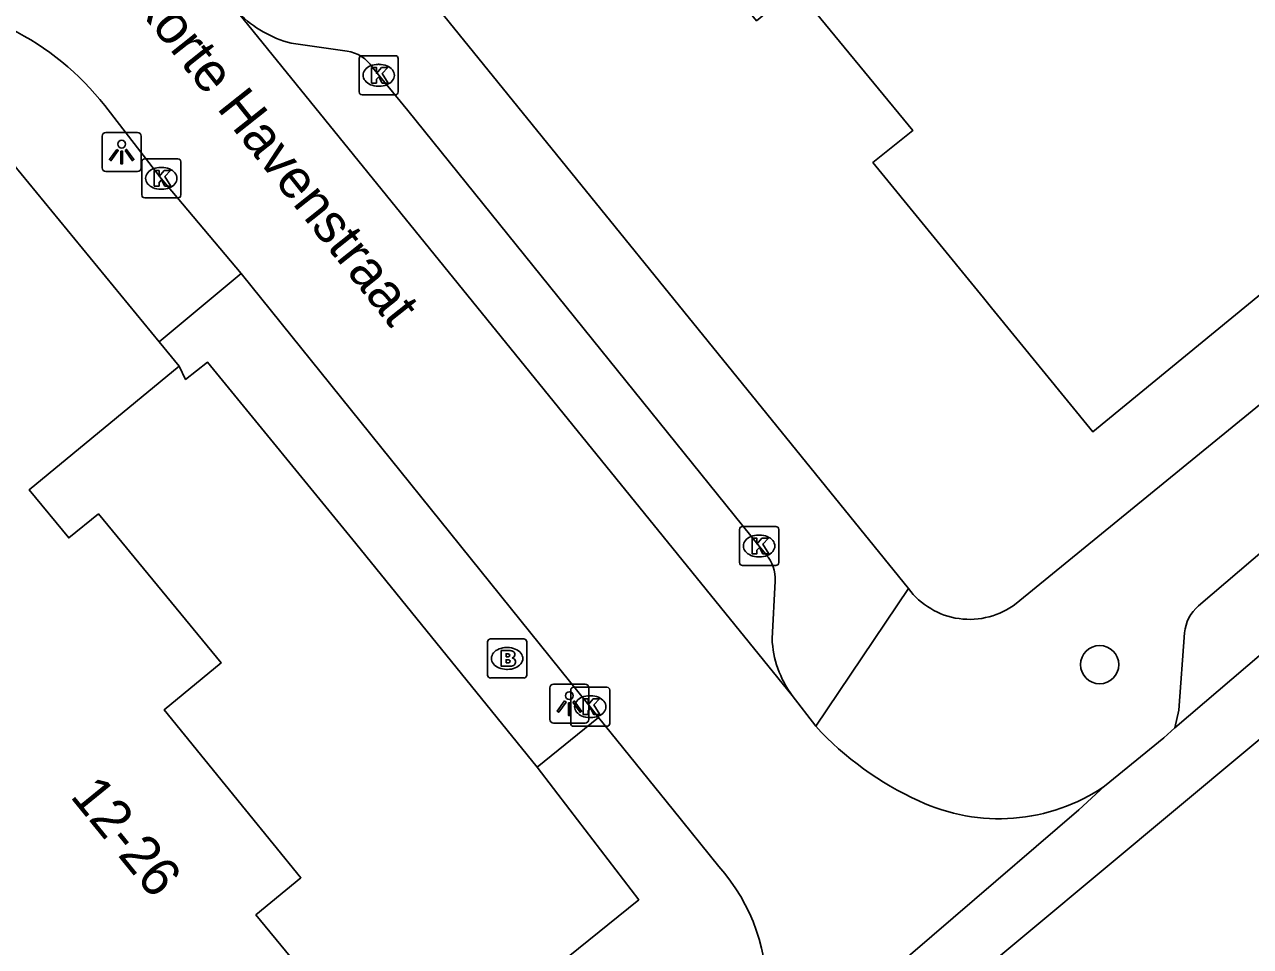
# Model space of a CAD drawing. Extents: x 161771 to 163125, y 382479 to 383177.
# Drawn here: x 162055.29 to 162086.66, y 382996.5 to 383020.1 of the extents above; entities that cross this region are included whole.
import ezdxf

# ---------------------------------------------------------------- set-up
doc = ezdxf.new("R2010")
doc.units = 0
for name, color, linetype in [('IMGEO_Boom', 7, 'Continuous'), ('IMGEO_Brandkraan', 7, 'Continuous'), ('IMGEO_Kolk', 7, 'Continuous'), ('IMGEO_Lichtpunt', 7, 'Continuous'), ('IMGEO_Openbare_ruimte_label', 7, 'Continuous'), ('IMGEO_Pand', 7, 'Continuous'), ('IMGEO_Pand_nummerreeks', 7, 'Continuous'), ('IMGEO_Rijbaan_lokaal_gesloten', 7, 'Continuous'), ('IMGEO_Rijbaan_lokaal_open', 7, 'Continuous'), ('IMGEO_Voetpad_open', 7, 'Continuous')]:
    doc.layers.add(name, color=color, linetype=linetype)

msp = doc.modelspace()

# ---------------------------------------------------------------- linework, layer by layer
at = {"layer": 'IMGEO_Boom'}
msp.add_circle((162082.797, 383003.717), 0.489, dxfattribs=at)
at = {"layer": 'IMGEO_Brandkraan'}
for p, q in [((162067.138, 383003.449), (162067.138, 383004.301)), ((162067.213, 383004.375), (162068.065, 383004.375)), ((162068.139, 383004.301), (162068.139, 383003.449)), ((162067.626, 383004.155), (162067.651, 383004.155)), ((162068.065, 383003.375), (162067.213, 383003.375)), ((162067.649, 383003.595), (162067.624, 383003.595))]:
    msp.add_line(p, q, dxfattribs=at)
for points in [[(162067.138, 383003.449), (162067.138, 383004.301)], [(162067.213, 383004.375), (162068.065, 383004.375)], [(162068.139, 383004.301), (162068.139, 383003.449)], [(162067.486, 383004.075), (162067.486, 383003.675), (162067.699, 383003.675)], [(162067.717, 383004.075), (162067.486, 383004.075)], [(162067.665, 383003.994), (162067.611, 383003.994), (162067.611, 383003.918)], [(162067.611, 383003.918), (162067.664, 383003.918)], [(162067.673, 383003.842), (162067.611, 383003.842), (162067.611, 383003.761)], [(162067.611, 383003.761), (162067.673, 383003.761)], [(162068.065, 383003.375), (162067.213, 383003.375)]]:
    msp.add_lwpolyline(points, dxfattribs=at)
for centre, radius, start, end in [((162067.215, 383004.299), 0.0765, 91.552, 178.448), ((162067.215, 383004.299), 0.0765, 91.552, 178.448), ((162068.063, 383004.299), 0.0765, 1.552, 88.448), ((162068.063, 383004.299), 0.0765, 1.552, 88.448), ((162067.666, 383003.956), 0.0379, 267.8285, 90.9355), ((162067.721, 383003.93), 0.145, 59.4692, 91.5367), ((162067.746, 383003.977), 0.0922, 285.5137, 58.1501), ((162067.674, 383003.801), 0.0404, 269.8759, 90.5077), ((162067.705, 383003.926), 0.251, 268.6676, 293.5347), ((162067.751, 383003.785), 0.105, 301.3115, 78.989), ((162067.215, 383003.451), 0.0765, 181.552, 268.448), ((162067.215, 383003.451), 0.0765, 181.552, 268.448), ((162068.063, 383003.451), 0.0765, 271.552, 358.448), ((162068.063, 383003.451), 0.0765, 271.552, 358.448)]:
    msp.add_arc(centre, radius, start, end, dxfattribs=at)
for centre, major_axis, ratio, start_param, end_param in [((162067.625, 383003.875), (-0.387, 0.002), 0.722429, 4.712389, 7.853982), ((162067.65, 383003.875), (-0.39, 0.002), 0.717154, 1.570796, 4.712389)]:
    msp.add_ellipse(centre, major_axis=major_axis, ratio=ratio, start_param=start_param, end_param=end_param, dxfattribs=at)
at = {"layer": 'IMGEO_Kolk'}
for p, q in [((162063.851, 383018.374), (162063.851, 383019.226)), ((162063.926, 383019.3), (162064.778, 383019.3)), ((162064.339, 383019.08), (162064.364, 383019.08)), ((162064.852, 383019.226), (162064.852, 383018.374)), ((162064.362, 383018.52), (162064.337, 383018.52)), ((162064.778, 383018.3), (162063.926, 383018.3)), ((162058.29, 383015.736), (162058.29, 383016.588)), ((162058.365, 383016.662), (162059.217, 383016.662)), ((162059.291, 383016.588), (162059.291, 383015.736)), ((162058.778, 383016.442), (162058.803, 383016.442)), ((162058.801, 383015.882), (162058.776, 383015.882)), ((162059.217, 383015.662), (162058.365, 383015.662)), ((162073.585, 383006.327), (162073.585, 383007.179)), ((162073.66, 383007.253), (162074.512, 383007.253)), ((162074.586, 383007.179), (162074.586, 383006.327)), ((162074.073, 383007.033), (162074.098, 383007.033)), ((162074.096, 383006.473), (162074.071, 383006.473)), ((162074.512, 383006.253), (162073.66, 383006.253)), ((162069.265, 383002.214), (162069.265, 383003.066)), ((162069.34, 383003.14), (162070.192, 383003.14)), ((162070.266, 383003.066), (162070.266, 383002.214)), ((162069.753, 383002.92), (162069.778, 383002.92)), ((162070.192, 383002.14), (162069.34, 383002.14)), ((162069.776, 383002.36), (162069.751, 383002.36))]:
    msp.add_line(p, q, dxfattribs=at)
for points in [[(162063.851, 383018.374), (162063.851, 383019.226)], [(162063.926, 383019.3), (162064.778, 383019.3)], [(162064.852, 383019.226), (162064.852, 383018.374)], [(162064.172, 383019), (162064.295, 383019), (162064.295, 383018.849), (162064.425, 383019), (162064.589, 383019), (162064.443, 383018.849), (162064.596, 383018.6), (162064.444, 383018.6), (162064.359, 383018.764), (162064.295, 383018.697), (162064.295, 383018.6), (162064.172, 383018.6), (162064.172, 383019)], [(162064.778, 383018.3), (162063.926, 383018.3)], [(162058.29, 383015.736), (162058.29, 383016.588)], [(162058.365, 383016.662), (162059.217, 383016.662)], [(162059.291, 383016.588), (162059.291, 383015.736)], [(162058.611, 383016.362), (162058.734, 383016.362), (162058.734, 383016.211), (162058.864, 383016.362), (162059.028, 383016.362), (162058.882, 383016.211), (162059.035, 383015.962), (162058.883, 383015.962), (162058.798, 383016.126), (162058.734, 383016.059), (162058.734, 383015.962), (162058.611, 383015.962), (162058.611, 383016.362)], [(162059.217, 383015.662), (162058.365, 383015.662)], [(162073.585, 383006.327), (162073.585, 383007.179)], [(162073.66, 383007.253), (162074.512, 383007.253)], [(162074.586, 383007.179), (162074.586, 383006.327)], [(162073.906, 383006.953), (162074.029, 383006.953), (162074.029, 383006.802), (162074.159, 383006.953), (162074.323, 383006.953), (162074.177, 383006.802), (162074.33, 383006.553), (162074.178, 383006.553), (162074.093, 383006.717), (162074.029, 383006.65), (162074.029, 383006.553), (162073.906, 383006.553), (162073.906, 383006.953)], [(162074.512, 383006.253), (162073.66, 383006.253)], [(162069.265, 383002.214), (162069.265, 383003.066)], [(162069.34, 383003.14), (162070.192, 383003.14)], [(162070.266, 383003.066), (162070.266, 383002.214)], [(162069.586, 383002.84), (162069.709, 383002.84), (162069.709, 383002.689), (162069.839, 383002.84), (162070.003, 383002.84), (162069.857, 383002.689), (162070.01, 383002.44), (162069.858, 383002.44), (162069.773, 383002.604), (162069.709, 383002.537), (162069.709, 383002.44), (162069.586, 383002.44), (162069.586, 383002.84)], [(162070.192, 383002.14), (162069.34, 383002.14)]]:
    msp.add_lwpolyline(points, dxfattribs=at)
for centre, start, end in [((162063.928, 383019.224), 91.552, 178.448), ((162063.928, 383019.224), 91.552, 178.448), ((162064.776, 383019.224), 1.552, 88.448), ((162064.776, 383019.224), 1.552, 88.448), ((162063.928, 383018.376), 181.552, 268.448), ((162063.928, 383018.376), 181.552, 268.448), ((162064.776, 383018.376), 271.552, 358.448), ((162064.776, 383018.376), 271.552, 358.448), ((162058.367, 383016.586), 91.552, 178.448), ((162058.367, 383016.586), 91.552, 178.448), ((162059.215, 383016.586), 1.552, 88.448), ((162059.215, 383016.586), 1.552, 88.448), ((162058.367, 383015.738), 181.552, 268.448), ((162058.367, 383015.738), 181.552, 268.448), ((162059.215, 383015.738), 271.552, 358.448), ((162059.215, 383015.738), 271.552, 358.448), ((162073.662, 383007.177), 91.552, 178.448), ((162073.662, 383007.177), 91.552, 178.448), ((162074.51, 383007.177), 1.552, 88.448), ((162074.51, 383007.177), 1.552, 88.448), ((162073.662, 383006.329), 181.552, 268.448), ((162073.662, 383006.329), 181.552, 268.448), ((162074.51, 383006.329), 271.552, 358.448), ((162074.51, 383006.329), 271.552, 358.448), ((162069.342, 383003.064), 91.552, 178.448), ((162069.342, 383003.064), 91.552, 178.448), ((162070.19, 383003.064), 1.552, 88.448), ((162070.19, 383003.064), 1.552, 88.448), ((162069.342, 383002.216), 181.552, 268.448), ((162069.342, 383002.216), 181.552, 268.448), ((162070.19, 383002.216), 271.552, 358.448), ((162070.19, 383002.216), 271.552, 358.448)]:
    msp.add_arc(centre, 0.0765, start, end, dxfattribs=at)
for centre, major_axis, ratio, start_param, end_param in [((162064.338, 383018.8), (-0.387, 0.002), 0.722429, 4.712389, 7.853982), ((162064.363, 383018.8), (-0.39, 0.002), 0.717154, 1.570796, 4.712389), ((162058.777, 383016.162), (-0.387, 0.002), 0.722429, 4.712389, 7.853982), ((162058.802, 383016.162), (-0.39, 0.002), 0.717154, 1.570796, 4.712389), ((162074.072, 383006.753), (-0.387, 0.002), 0.722429, 4.712389, 7.853982), ((162074.097, 383006.753), (-0.39, 0.002), 0.717154, 1.570796, 4.712389), ((162069.752, 383002.64), (-0.387, 0.002), 0.722429, 4.712389, 7.853982), ((162069.777, 383002.64), (-0.39, 0.002), 0.717154, 1.570796, 4.712389)]:
    msp.add_ellipse(centre, major_axis=major_axis, ratio=ratio, start_param=start_param, end_param=end_param, dxfattribs=at)
at = {"layer": 'IMGEO_Lichtpunt'}
for p, q in [((162057.278, 383017.24), (162057.278, 383016.433)), ((162057.278, 383017.24), (162057.278, 383016.433)), ((162058.18, 383017.335), (162057.372, 383017.335)), ((162058.18, 383017.335), (162057.372, 383017.335)), ((162058.274, 383016.433), (162058.274, 383017.24)), ((162058.274, 383016.433), (162058.274, 383017.24)), ((162057.372, 383016.339), (162058.18, 383016.339)), ((162057.372, 383016.339), (162058.18, 383016.339)), ((162068.732, 383003.124), (162068.732, 383002.317)), ((162068.732, 383003.124), (162068.732, 383002.317)), ((162069.634, 383003.219), (162068.826, 383003.219)), ((162069.634, 383003.219), (162068.826, 383003.219)), ((162069.728, 383002.317), (162069.728, 383003.124)), ((162069.728, 383002.317), (162069.728, 383003.124)), ((162068.826, 383002.223), (162069.634, 383002.223)), ((162068.826, 383002.223), (162069.634, 383002.223))]:
    msp.add_line(p, q, dxfattribs=at)
for points in [[(162057.652, 383016.904), (162057.691, 383016.876), (162057.503, 383016.614), (162057.465, 383016.641), (162057.652, 383016.904)], [(162057.754, 383016.856), (162057.801, 383016.856), (162057.801, 383016.534), (162057.754, 383016.534), (162057.754, 383016.856)], [(162057.864, 383016.876), (162057.902, 383016.903), (162058.089, 383016.641), (162058.05, 383016.613), (162057.864, 383016.876)], [(162069.106, 383002.788), (162069.145, 383002.76), (162068.957, 383002.498), (162068.919, 383002.525), (162069.106, 383002.788)], [(162069.208, 383002.74), (162069.255, 383002.74), (162069.255, 383002.418), (162069.208, 383002.418), (162069.208, 383002.74)], [(162069.318, 383002.76), (162069.356, 383002.787), (162069.543, 383002.525), (162069.504, 383002.497), (162069.318, 383002.76)]]:
    msp.add_lwpolyline(points, dxfattribs=at)
for centre in [(162057.777, 383017.038), (162069.231, 383002.922)]:
    msp.add_circle(centre, 0.0994, dxfattribs=at)
for centre, start, end in [((162057.372, 383017.24), 90, 180), ((162057.372, 383017.24), 90, 180), ((162058.18, 383017.24), 0, 90), ((162058.18, 383017.24), 0, 90), ((162057.372, 383016.433), 180, 270), ((162057.372, 383016.433), 180, 270), ((162058.18, 383016.433), 270, 0), ((162058.18, 383016.433), 270, 360), ((162068.826, 383003.124), 90, 180), ((162068.826, 383003.124), 90, 180), ((162069.634, 383003.124), 0, 90), ((162069.634, 383003.124), 0, 90), ((162068.826, 383002.317), 180, 270), ((162068.826, 383002.317), 180, 270), ((162069.634, 383002.317), 270, 0), ((162069.634, 383002.317), 270, 360)]:
    msp.add_arc(centre, 0.0946, start, end, dxfattribs=at)
at = {"layer": 'IMGEO_Pand'}
for points in [[(162083.063, 383035.388), (162077.195, 383030.585), (162076.947, 383030.383), (162073.459, 383027.528), (162074.269, 383026.524), (162071.024, 383023.906), (162073.721, 383020.563), (162074.019, 383020.194), (162075.026, 383021.032), (162078.017, 383017.385), (162076.998, 383016.566), (162079.828, 383013.1), (162080.03, 383012.852), (162082.626, 383009.673), (162086.938, 383013.218), (162094.634, 383019.547), (162095.439, 383020.209)], [(162046.723, 383011.3), (162054.212, 383017.469), (162058.736, 383011.977)], [(162059.251, 383011.352), (162058.736, 383011.977)], [(162063.843, 382994.119), (162061.212, 382997.313), (162062.363, 382998.261), (162060.947, 383000), (162058.863, 383002.559), (162060.321, 383003.76), (162057.181, 383007.574), (162056.421, 383006.959), (162055.409, 383008.188), (162059.251, 383011.352)]]:
    msp.add_lwpolyline(points, dxfattribs=at)
at = {"layer": 'IMGEO_Rijbaan_lokaal_gesloten'}
for points in [[(162157.47, 383063.478), (162155.349, 383059.528), (162142.919, 383048.007), (162116.302, 383026.353), (162047.566, 382968.998), (162025.43, 382950.879), (161998, 382928.746), (161992.488, 382924.359), (161988.947, 382921.944), (161983.958, 382918.885), (161979.294, 382916.006)], [(162100.16, 383015.252), (162093.593, 383009.676), (162084.717, 383002.102)], [(162082.922, 383000.604), (162084.439, 383001.844), (162084.717, 383002.102)], [(162072.619, 382991.712), (162082.268, 383000), (162082.922, 383000.604)]]:
    msp.add_lwpolyline(points, dxfattribs=at)
at = {"layer": 'IMGEO_Rijbaan_lokaal_open'}
for points in [[(162060.777, 383020.384), (162074.935, 383002.928)], [(162057.344, 383018.025), (162058.791, 383016.162), (162060.831, 383013.724)], [(162060.831, 383013.724), (162069.767, 383002.64), (162069.976, 383002.366)], [(162074.935, 383002.928), (162075.535, 383002.14)], [(162069.976, 383002.366), (162071.887, 383000), (162073.055, 382998.553)]]:
    msp.add_lwpolyline(points, dxfattribs=at)
for centre, radius, start, end in [((162051.808, 383013.689), 7.032, 38.0677, 63.623), ((162081.492, 383007.599), 8.08, 222.5015, 245.7311), ((162080.223, 383004.566), 4.794, 244.6634, 304.2668), ((162069.455, 382995.348), 4.82, 311.033, 41.6736)]:
    msp.add_arc(centre, radius, start, end, dxfattribs=at)
at = {"layer": 'IMGEO_Voetpad_open'}
for points in [[(162077.904, 383005.666), (162064.029, 383022.789)], [(162063.542, 383019.418), (162062.11, 383019.621)], [(162074.253, 383006.545), (162074.086, 383006.753), (162065.096, 383017.895), (162064.19, 383018.998)], [(162096.826, 383018.482), (162080.66, 383005.283)], [(162085.328, 383005.225), (162096.749, 383014.976)], [(162058.736, 383011.977), (162060.831, 383013.724)], [(162068.408, 383001.095), (162063.767, 383006.819), (162059.969, 383011.46), (162059.411, 383011.017), (162059.251, 383011.352)], [(162074.418, 383004.385), (162074.498, 383005.853)], [(162075.535, 383002.14), (162077.904, 383005.666)], [(162084.717, 383002.102), (162084.823, 383002.556), (162084.967, 383004.529)], [(162069.976, 383002.366), (162068.408, 383001.095)], [(162068.408, 383001.095), (162069.245, 383000), (162071.005, 382997.699), (162052.963, 382983.141), (162050.138, 382980.891), (162045.2, 382976.96), (162020.411, 382957.018), (162000, 382940.599), (161984.99, 382928.524)]]:
    msp.add_lwpolyline(points, dxfattribs=at)
for centre, radius, start, end in [((162062.837, 383022.436), 2.907, 224.8975, 255.5295), ((162063.423, 383018.524), 0.902, 31.7047, 82.3969), ((162073.535, 383005.901), 0.964, 357.1247, 41.8679), ((162079.469, 383006.82), 1.944, 216.3974, 307.7792), ((162086.039, 383004.415), 1.078, 131.2629, 173.9075), ((162077.001, 383004.481), 2.585, 182.1361, 216.9372)]:
    msp.add_arc(centre, radius, start, end, dxfattribs=at)

# ---------------------------------------------------------------- texts
at = {"layer": 'IMGEO_Openbare_ruimte_label'}
msp.add_text('Korte Havenstraat', height=1, rotation=308.4629, dxfattribs=at).set_placement((162057.972, 383020.751))
at = {"layer": 'IMGEO_Pand_nummerreeks'}
msp.add_text('12-26', height=1, rotation=309.157, dxfattribs=at).set_placement((162056.437, 383000.343))

doc.saveas('drawing.dxf')
